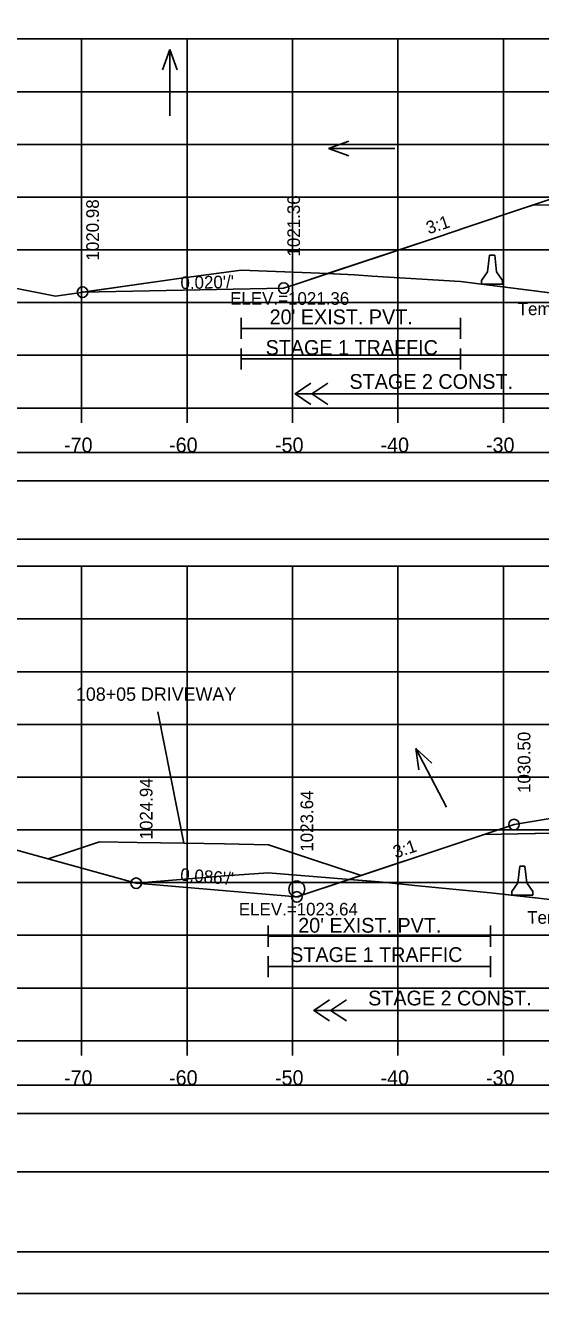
# Model space of a CAD drawing. Extents: x 1370565 to 1374448, y 301010 to 304637.
# Drawn here: x 1370659.7 to 1370708.6, y 302290.5 to 302410.8 of the extents above; entities that cross this region are included whole.
import ezdxf

# ---------------------------------------------------------------- set-up
doc = ezdxf.new("R2010")
doc.units = 0
for name, color, linetype in [('R_Alt Surface', 7, 'Continuous'), ('R_Axis', 7, 'Continuous'), ('R_Axis Annot', 7, 'Continuous'), ('R_Border', 7, 'Continuous'), ('R_Contours', 7, 'Continuous'), ('R_Drive', 7, 'Continuous'), ('R_Exist Surface', 7, 'Continuous'), ('R_Fin Surface', 7, 'Continuous'), ('R_Grid', 7, 'Continuous'), ('R_MOT', 7, 'Continuous'), ('R_No Plot', 7, 'Continuous'), ('R_Water', 7, 'Continuous'), ('R_Water Annot', 7, 'Continuous'), ('R_Xsect Elev', 7, 'Continuous'), ('R_Xsect Slope', 7, 'Continuous')]:
    doc.layers.add(name, color=color, linetype=linetype)

# ---------------------------------------------------------------- blocks, each defined once
blk = doc.blocks.new('MEDBAR_P')
at = {"layer": 'R_MOT'}
for p, q in [((-2.46, -0.98), (-1.63, 6.93)), ((-0.38, 6.93), (-1.63, 6.93)), ((0.87, 6.93), (-0.38, 6.93)), ((1.71, -0.98), (0.87, 6.93)), ((-5.37, -6.81), (-5.34, -5.15)), ((-5.34, -5.15), (-2.46, -0.98)), ((4.66, -5.15), (1.71, -0.98)), ((4.63, -6.81), (4.66, -5.15)), ((4.63, -6.81), (-5.37, -6.81))]:
    blk.add_line(p, q, dxfattribs=at)

msp = doc.modelspace()

# ---------------------------------------------------------------- linework, layer by layer
at = {"layer": 'R_Alt Surface'}
for points in [[(1370707.8, 302393.74), (1370724.03, 302394.06), (1370735.03, 302393.28), (1370746.03, 302392.5), (1370759.65, 302391.53)], [(1370680.16, 302383.05), (1370680.16, 302381.05)], [(1370700.94, 302383.05), (1370700.94, 302381.05)], [(1370680.16, 302382.05), (1370700.94, 302382.05)], [(1370680.16, 302380.16), (1370680.16, 302378.16)], [(1370680.16, 302379.16), (1370700.94, 302379.16)], [(1370700.94, 302380.16), (1370700.94, 302378.16)], [(1370686.77, 302376.85), (1370685.27, 302375.85), (1370686.77, 302374.85)], [(1370688.37, 302376.85), (1370686.87, 302375.85), (1370688.37, 302374.85)], [(1370685.27, 302375.85), (1370709.96, 302375.85)], [(1370703.21, 302334.06), (1370724.03, 302334.48), (1370735.03, 302333.49), (1370746.03, 302332.5), (1370763.62, 302330.92)], [(1370682.71, 302325.42), (1370682.71, 302323.42)], [(1370703.81, 302325.42), (1370703.81, 302323.42)], [(1370682.71, 302324.42), (1370703.81, 302324.42)], [(1370682.71, 302322.53), (1370682.71, 302320.53)], [(1370703.81, 302322.53), (1370703.81, 302320.53)], [(1370682.71, 302321.53), (1370703.81, 302321.53)], [(1370688.54, 302318.38), (1370687.04, 302317.38), (1370688.54, 302316.38)], [(1370690.14, 302318.38), (1370688.64, 302317.38), (1370690.14, 302316.38)], [(1370687.04, 302317.38), (1370711.73, 302317.38)]]:
    msp.add_lwpolyline(points, dxfattribs=at)
at = {"layer": 'R_Axis'}
for p, q in [((1370585.03, 302374.5), (1370885.03, 302374.5)), ((1370665.03, 302373.1), (1370665.03, 302374.5)), ((1370675.03, 302373.1), (1370675.03, 302374.5)), ((1370685.03, 302373.1), (1370685.03, 302374.5)), ((1370695.03, 302373.1), (1370695.03, 302374.5)), ((1370705.03, 302373.1), (1370705.03, 302374.5)), ((1370585.03, 302314.5), (1370885.03, 302314.5)), ((1370665.03, 302313.1), (1370665.03, 302314.5)), ((1370675.03, 302313.1), (1370675.03, 302314.5)), ((1370685.03, 302313.1), (1370685.03, 302314.5)), ((1370695.03, 302313.1), (1370695.03, 302314.5)), ((1370705.03, 302313.1), (1370705.03, 302314.5))]:
    msp.add_line(p, q, dxfattribs=at)
at = {"layer": 'R_Border'}
msp.add_line((1370893.21, 302294.5), (1370577.03, 302294.5), dxfattribs=at)
at = {"layer": 'R_Contours'}
for p, q in [((1370718.55, 302393.95), (1370707.8, 302393.74)), ((1370707.8, 302393.74), (1370707.8, 302393.74)), ((1370688.35, 302387.25), (1370687.58, 302387.28)), ((1370703.21, 302334.06), (1370690.39, 302329.79)), ((1370718.47, 302334.37), (1370703.21, 302334.06)), ((1370690.39, 302329.79), (1370690.1, 302329.81))]:
    msp.add_line(p, q, dxfattribs=at)
for points in [[(1370707.8, 302393.74), (1370707.02, 302393.48), (1370701.65, 302391.68), (1370698.86, 302390.75), (1370688.35, 302387.25)], [(1370687.58, 302387.28), (1370680.16, 302387.59), (1370674.25, 302386.79), (1370665.13, 302385.49)], [(1370665.13, 302385.49), (1370684.19, 302385.87), (1370685.27, 302386.22), (1370686.15, 302386.51), (1370688.35, 302387.25)], [(1370688.35, 302387.25), (1370690.92, 302387.13), (1370692.58, 302387.01), (1370700.94, 302386.51), (1370709.96, 302385.36)], [(1370690.1, 302329.81), (1370682.71, 302330.42), (1370678.62, 302330.15), (1370670.21, 302329.44)], [(1370670.21, 302329.44), (1370685.44, 302328.14), (1370690.39, 302329.79)], [(1370690.39, 302329.79), (1370693.27, 302329.56), (1370696.95, 302329.2), (1370703.81, 302328.54), (1370705.81, 302328.31), (1370711.41, 302327.67), (1370711.73, 302327.62)]]:
    msp.add_lwpolyline(points, dxfattribs=at)
at = {"layer": 'R_Drive'}
for points in [[(1370585.82, 302367.6), (1370884.24, 302367.6), (1370884.24, 302370.3), (1370585.82, 302370.3)], [(1370585.82, 302362.08), (1370884.24, 302362.08), (1370884.24, 302367.6), (1370585.82, 302367.6)], [(1370585.82, 302307.6), (1370884.24, 302307.6), (1370884.24, 302310.3), (1370585.82, 302310.3)], [(1370585.82, 302302.08), (1370884.24, 302302.08), (1370884.24, 302307.6), (1370585.82, 302307.6)]]:
    msp.add_lwpolyline(points, close=True, dxfattribs=at)
msp.add_lwpolyline([(1370661.88, 302331.74), (1370663.99, 302332.45), (1370666.73, 302333.37), (1370670.31, 302333.31), (1370674.73, 302333.23), (1370678.59, 302333.16), (1370682.74, 302333.08), (1370686.83, 302331.73), (1370691.53, 302330.17)], dxfattribs=at)
at = {"layer": 'R_Exist Surface'}
for points in [[(1370585.03, 302390.09), (1370590.74, 302389.86), (1370648.45, 302387.89), (1370649.79, 302387.63), (1370662.55, 302385.12), (1370674.25, 302386.79), (1370680.16, 302387.59), (1370687.58, 302387.28), (1370690.92, 302387.13), (1370692.58, 302387.01), (1370700.94, 302386.51), (1370711.4, 302385.17), (1370714.86, 302384.72), (1370716.78, 302385.24), (1370729.02, 302388.97), (1370733.6, 302388.88), (1370785.42, 302387.55)], [(1370585.03, 302347.09), (1370585.62, 302347.03), (1370592.23, 302345.63), (1370592.41, 302345.52), (1370592.42, 302345.48), (1370596.04, 302344.81), (1370649.07, 302335.42), (1370653.95, 302333.93), (1370670.21, 302329.44), (1370678.62, 302330.15), (1370682.71, 302330.42), (1370690.1, 302329.81), (1370693.27, 302329.56), (1370696.95, 302329.2), (1370703.81, 302328.54), (1370711.41, 302327.67), (1370717.81, 302326.81), (1370725.63, 302330.13), (1370729.62, 302331.99), (1370751.64, 302331.07), (1370783.68, 302329.77)]]:
    msp.add_lwpolyline(points, dxfattribs=at)
at = {"layer": 'R_Fin Surface'}
for points in [[(1370665.13, 302385.49), (1370684.19, 302385.87), (1370685.27, 302386.22), (1370686.15, 302386.51), (1370698.86, 302390.75), (1370701.65, 302391.68), (1370707.02, 302393.48), (1370713.56, 302395.66), (1370714.53, 302395.82), (1370724.03, 302395.14), (1370735.03, 302394.36), (1370746.03, 302393.58), (1370755.53, 302392.91), (1370770.45, 302387.94)], [(1370670.21, 302329.44), (1370685.44, 302328.14), (1370706.03, 302335), (1370714.53, 302336.42), (1370724.03, 302335.56), (1370735.03, 302334.57), (1370746.03, 302333.58), (1370755.53, 302332.73), (1370760.85, 302331.84), (1370770, 302328.79), (1370774.1, 302330.16)]]:
    msp.add_lwpolyline(points, dxfattribs=at)
at = {"layer": 'R_Grid'}
for p, q in [((1370585.03, 302409.5), (1370885.03, 302409.5)), ((1370665.03, 302374.5), (1370665.03, 302409.5)), ((1370675.03, 302374.5), (1370675.03, 302409.5)), ((1370685.03, 302374.5), (1370685.03, 302409.5)), ((1370695.03, 302374.5), (1370695.03, 302409.5)), ((1370705.03, 302374.5), (1370705.03, 302409.5)), ((1370585.03, 302404.5), (1370885.03, 302404.5)), ((1370585.03, 302399.5), (1370885.03, 302399.5)), ((1370585.03, 302394.5), (1370885.03, 302394.5)), ((1370585.03, 302389.5), (1370885.03, 302389.5)), ((1370585.03, 302384.5), (1370885.03, 302384.5)), ((1370585.03, 302379.5), (1370885.03, 302379.5)), ((1370585.03, 302374.5), (1370885.03, 302374.5)), ((1370585.03, 302359.5), (1370885.03, 302359.5)), ((1370665.03, 302314.5), (1370665.03, 302359.5)), ((1370675.03, 302314.5), (1370675.03, 302359.5)), ((1370685.03, 302314.5), (1370685.03, 302359.5)), ((1370695.03, 302314.5), (1370695.03, 302359.5)), ((1370705.03, 302314.5), (1370705.03, 302359.5)), ((1370585.03, 302354.5), (1370885.03, 302354.5)), ((1370585.03, 302349.5), (1370885.03, 302349.5)), ((1370585.03, 302344.5), (1370885.03, 302344.5)), ((1370585.03, 302339.5), (1370885.03, 302339.5)), ((1370585.03, 302334.5), (1370885.03, 302334.5)), ((1370585.03, 302329.5), (1370885.03, 302329.5)), ((1370585.03, 302324.5), (1370885.03, 302324.5)), ((1370585.03, 302319.5), (1370885.03, 302319.5)), ((1370585.03, 302314.5), (1370885.03, 302314.5))]:
    msp.add_line(p, q, dxfattribs=at)
at = {"layer": 'R_No Plot'}
msp.add_line((1370564.63, 302290.53), (1370897.96, 302290.53), dxfattribs=at)
for points in [[(1370564.62, 302503.86), (1370897.96, 302503.86), (1370897.96, 302290.52), (1370564.62, 302290.52)], [(1370810.95, 302499.96), (1370830.57, 302499.96), (1370830.57, 302490.08), (1370846.68, 302490.08), (1370869.88, 302490.08), (1370869.88, 302457.41), (1370893.09, 302457.41), (1370893.21, 302294.5), (1370577.03, 302294.5), (1370577.03, 302499.96)]]:
    msp.add_lwpolyline(points, close=True, dxfattribs=at)
for centre in [(1370684.19, 302385.87), (1370665.13, 302385.49), (1370706.03, 302335), (1370670.21, 302329.44), (1370685.44, 302328.14)]:
    msp.add_circle(centre, 0.5, dxfattribs=at)
at = {"layer": 'R_Water'}
msp.add_circle((1370685.44, 302328.89), 0.75, dxfattribs=at)
at = {"layer": 'R_Water Annot'}
for p, q in [((1370673.4, 302408.49), (1370672.7, 302406.56)), ((1370673.4, 302402.2), (1370673.4, 302408.49)), ((1370673.4, 302408.49), (1370674.1, 302406.56)), ((1370688.45, 302399.11), (1370690.37, 302399.81)), ((1370694.73, 302399.11), (1370688.45, 302399.11)), ((1370688.45, 302399.11), (1370690.37, 302398.41)), ((1370672.27, 302345.7), (1370674.73, 302333.23)), ((1370699.64, 302336.65), (1370696.71, 302342.22)), ((1370696.71, 302342.22), (1370698.23, 302340.84)), ((1370696.71, 302342.22), (1370696.99, 302340.19))]:
    msp.add_line(p, q, dxfattribs=at)

# ---------------------------------------------------------------- block references
at = {"layer": 'R_Fin Surface', "xscale": 0.2, "yscale": 0.20000000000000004}
for p in [(1370704.02, 302387.61), (1370706.89, 302329.68)]:
    msp.add_blockref('MEDBAR_P', p, dxfattribs=at)

# ---------------------------------------------------------------- texts
at = {"layer": 'R_Axis Annot'}
for s, p in [("20' EXIST. PVT.", (1370682.86, 302382.45)), ('-70', (1370663.37, 302370.3)), ('-60', (1370673.33, 302370.3)), ('-50', (1370683.37, 302370.3)), ('-40', (1370693.37, 302370.3)), ('-30', (1370703.37, 302370.3)), ("20' EXIST. PVT.", (1370685.57, 302324.75)), ('-70', (1370663.37, 302310.3)), ('-60', (1370673.33, 302310.3)), ('-50', (1370683.37, 302310.3)), ('-40', (1370693.37, 302310.3)), ('-30', (1370703.37, 302310.3))]:
    msp.add_text(s, height=1.4, dxfattribs=at).set_placement(p)
at = {"layer": 'R_Water'}
for s, p in [('STAGE 1 TRAFFIC', (1370682.48, 302379.54)), ('STAGE 2 CONST.', (1370690.43, 302376.32)), ('STAGE 1 TRAFFIC', (1370684.81, 302321.97)), ('STAGE 2 CONST.', (1370692.2, 302317.85))]:
    msp.add_text(s, height=1.4, dxfattribs=at).set_placement(p)
at = {"layer": 'R_Water Annot'}
msp.add_text('108+05 DRIVEWAY', height=1.2661, dxfattribs=at).set_placement((1370664.5, 302346.74))
at = {"layer": 'R_Xsect Elev'}
for s, p in [('1020.98', (1370666.68, 302388.49)), ('1021.36', (1370685.74, 302388.87)), ('1030.50', (1370707.58, 302338)), ('1024.94', (1370671.76, 302333.59)), ('1023.64', (1370686.99, 302332.43))]:
    msp.add_text(s, height=1.2, rotation=90, dxfattribs=at).set_placement(p)
for s, p in [('ELEV.=1021.36', (1370679.12, 302384.29)), ('ELEV.=1023.64', (1370679.94, 302326.38))]:
    msp.add_text(s, height=1.2, dxfattribs=at).set_placement(p)
at = {"layer": 'R_Xsect Slope'}
for s, rotation, p in [('3:1', 18.4349, (1370697.93, 302390.97)), ("0.020'/'", 1.1458, (1370674.42, 302385.78)), ('Temp. Slope', 0.3453, (1370706.38, 302383.3)), ('3:1', 18.4349, (1370694.79, 302331.78)), ("0.086'/'", 355.1127, (1370674.35, 302329.69)), ('Temp. Slope', 0.0755, (1370707.28, 302325.59))]:
    msp.add_text(s, height=1.2, rotation=rotation, dxfattribs=at).set_placement(p)

doc.saveas('drawing.dxf')
